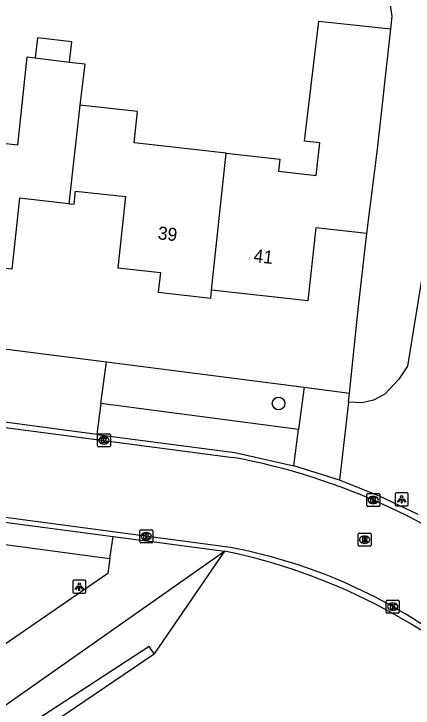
# Model space of a CAD drawing. Extents: x 162157 to 163165, y 378998 to 380775.
# Drawn here: x 162572 to 162602.7, y 380371.9 to 380425.3 of the extents above; entities that cross this region are included whole.
import ezdxf

# ---------------------------------------------------------------- set-up
doc = ezdxf.new("R2010")
doc.units = 0
for name, color, linetype in [('IMGEO_Berm_groen', 7, 'Continuous'), ('IMGEO_Boom', 7, 'Continuous'), ('IMGEO_Grasland_overig', 7, 'Continuous'), ('IMGEO_Groenvoorziening', 7, 'Continuous'), ('IMGEO_Kolk', 7, 'Continuous'), ('IMGEO_Lichtpunt', 7, 'Continuous'), ('IMGEO_Naaldbos', 7, 'Continuous'), ('IMGEO_Pand', 7, 'Continuous'), ('IMGEO_Pand_nummerreeks', 7, 'Continuous'), ('IMGEO_Rijbaan_lokaal_gesloten', 7, 'Continuous'), ('IMGEO_Rioolput', 7, 'Continuous'), ('IMGEO_Voetpad_open', 7, 'Continuous'), ('IMGEO_Waterloop', 7, 'Continuous')]:
    doc.layers.add(name, color=color, linetype=linetype)

msp = doc.modelspace()

# ---------------------------------------------------------------- linework, layer by layer
at = {"layer": 'IMGEO_Berm_groen'}
msp.add_lwpolyline([(162593.931, 380393.347), (162578.701, 380395.341)], dxfattribs=at)
at = {"layer": 'IMGEO_Boom'}
msp.add_circle((162592.38, 380395.341), 0.489, dxfattribs=at)
at = {"layer": 'IMGEO_Grasland_overig'}
msp.add_lwpolyline([(162579.121, 380398.544), (162594.356, 380396.59)], dxfattribs=at)
at = {"layer": 'IMGEO_Groenvoorziening'}
for points in [[(162602.316, 380456.226), (162603.149, 380451.149), (162602.772, 380449.193), (162602.431, 380448.304), (162601.887, 380447.642), (162601.66, 380446.93), (162601.801, 380446.131), (162602.821, 380443.822), (162602.976, 380442.629), (162602.687, 380441.016), (162602.988, 380436.915), (162604.714, 380430.684), (162605.407, 380427.194), (162605.531, 380422.292), (162604.872, 380409.745), (162603.622, 380406.286), (162602.326, 380398.21), (162601.653, 380397.207), (162600.573, 380396.065), (162599.697, 380395.608), (162598.834, 380395.404), (162597.76, 380395.446)], [(162601.019, 380424.181), (162601.125, 380425.141), (162599.269, 380437.761), (162598.286, 380437.854)], [(162597.84, 380396.144), (162598.548, 380402.803), (162599.176, 380408.437)]]:
    msp.add_lwpolyline(points, dxfattribs=at)
at = {"layer": 'IMGEO_Kolk'}
for p, q in [((162578.428, 380392.074), (162578.428, 380392.926)), ((162578.503, 380393), (162579.355, 380393)), ((162579.429, 380392.926), (162579.429, 380392.074)), ((162578.916, 380392.78), (162578.941, 380392.78)), ((162579.355, 380392), (162578.503, 380392)), ((162578.939, 380392.22), (162578.914, 380392.22)), ((162599.174, 380387.483), (162599.174, 380388.335)), ((162599.249, 380388.409), (162600.101, 380388.409)), ((162599.662, 380388.189), (162599.687, 380388.189)), ((162600.175, 380388.335), (162600.175, 380387.483)), ((162599.685, 380387.629), (162599.66, 380387.629)), ((162600.101, 380387.409), (162599.249, 380387.409)), ((162581.69, 380384.697), (162581.69, 380385.549)), ((162581.765, 380385.623), (162582.617, 380385.623)), ((162582.691, 380385.549), (162582.691, 380384.697)), ((162582.178, 380385.403), (162582.203, 380385.403)), ((162582.617, 380384.623), (162581.765, 380384.623)), ((162582.201, 380384.843), (162582.176, 380384.843)), ((162600.677, 380379.276), (162600.677, 380380.128)), ((162600.752, 380380.202), (162601.604, 380380.202)), ((162601.678, 380380.128), (162601.678, 380379.276)), ((162601.165, 380379.982), (162601.19, 380379.982)), ((162601.604, 380379.202), (162600.752, 380379.202)), ((162601.188, 380379.422), (162601.163, 380379.422))]:
    msp.add_line(p, q, dxfattribs=at)
for points in [[(162578.428, 380392.074), (162578.428, 380392.926)], [(162578.503, 380393), (162579.355, 380393)], [(162579.429, 380392.926), (162579.429, 380392.074)], [(162578.749, 380392.7), (162578.872, 380392.7), (162578.872, 380392.549), (162579.002, 380392.7), (162579.166, 380392.7), (162579.02, 380392.549), (162579.173, 380392.3), (162579.021, 380392.3), (162578.936, 380392.464), (162578.872, 380392.397), (162578.872, 380392.3), (162578.749, 380392.3), (162578.749, 380392.7)], [(162579.355, 380392), (162578.503, 380392)], [(162599.174, 380387.483), (162599.174, 380388.335)], [(162599.249, 380388.409), (162600.101, 380388.409)], [(162599.495, 380388.109), (162599.618, 380388.109), (162599.618, 380387.958), (162599.748, 380388.109), (162599.912, 380388.109), (162599.766, 380387.958), (162599.919, 380387.709), (162599.767, 380387.709), (162599.682, 380387.873), (162599.618, 380387.806), (162599.618, 380387.709), (162599.495, 380387.709), (162599.495, 380388.109)], [(162600.175, 380388.335), (162600.175, 380387.483)], [(162600.101, 380387.409), (162599.249, 380387.409)], [(162581.69, 380384.697), (162581.69, 380385.549)], [(162581.765, 380385.623), (162582.617, 380385.623)], [(162582.691, 380385.549), (162582.691, 380384.697)], [(162582.011, 380385.323), (162582.134, 380385.323), (162582.134, 380385.172), (162582.264, 380385.323), (162582.428, 380385.323), (162582.282, 380385.172), (162582.435, 380384.923), (162582.283, 380384.923), (162582.198, 380385.087), (162582.134, 380385.02), (162582.134, 380384.923), (162582.011, 380384.923), (162582.011, 380385.323)], [(162582.617, 380384.623), (162581.765, 380384.623)], [(162600.677, 380379.276), (162600.677, 380380.128)], [(162600.752, 380380.202), (162601.604, 380380.202)], [(162601.678, 380380.128), (162601.678, 380379.276)], [(162600.998, 380379.902), (162601.121, 380379.902), (162601.121, 380379.751), (162601.251, 380379.902), (162601.415, 380379.902), (162601.269, 380379.751), (162601.422, 380379.502), (162601.27, 380379.502), (162601.185, 380379.666), (162601.121, 380379.599), (162601.121, 380379.502), (162600.998, 380379.502), (162600.998, 380379.902)], [(162601.604, 380379.202), (162600.752, 380379.202)]]:
    msp.add_lwpolyline(points, dxfattribs=at)
for centre, start, end in [((162578.505, 380392.924), 91.552, 178.448), ((162578.505, 380392.924), 91.552, 178.448), ((162579.353, 380392.924), 1.552, 88.448), ((162579.353, 380392.924), 1.552, 88.448), ((162578.505, 380392.076), 181.552, 268.448), ((162578.505, 380392.076), 181.552, 268.448), ((162579.353, 380392.076), 271.552, 358.448), ((162579.353, 380392.076), 271.552, 358.448), ((162599.251, 380388.333), 91.552, 178.448), ((162599.251, 380388.333), 91.552, 178.448), ((162600.099, 380388.333), 1.552, 88.448), ((162600.099, 380388.333), 1.552, 88.448), ((162599.251, 380387.485), 181.552, 268.448), ((162599.251, 380387.485), 181.552, 268.448), ((162600.099, 380387.485), 271.552, 358.448), ((162600.099, 380387.485), 271.552, 358.448), ((162581.767, 380385.547), 91.552, 178.448), ((162581.767, 380385.547), 91.552, 178.448), ((162582.615, 380385.547), 1.552, 88.448), ((162582.615, 380385.547), 1.552, 88.448), ((162581.767, 380384.699), 181.552, 268.448), ((162581.767, 380384.699), 181.552, 268.448), ((162582.615, 380384.699), 271.552, 358.448), ((162582.615, 380384.699), 271.552, 358.448), ((162600.754, 380380.126), 91.552, 178.448), ((162600.754, 380380.126), 91.552, 178.448), ((162601.602, 380380.126), 1.552, 88.448), ((162601.602, 380380.126), 1.552, 88.448), ((162600.754, 380379.278), 181.552, 268.448), ((162600.754, 380379.278), 181.552, 268.448), ((162601.602, 380379.278), 271.552, 358.448), ((162601.602, 380379.278), 271.552, 358.448)]:
    msp.add_arc(centre, 0.0765, start, end, dxfattribs=at)
for centre, major_axis, ratio, start_param, end_param in [((162578.915, 380392.5), (-0.387, 0.002), 0.722429, 4.712389, 7.853982), ((162578.94, 380392.5), (-0.39, 0.002), 0.717154, 1.570796, 4.712389), ((162599.661, 380387.909), (-0.387, 0.002), 0.722429, 4.712389, 7.853982), ((162599.686, 380387.909), (-0.39, 0.002), 0.717154, 1.570796, 4.712389), ((162582.177, 380385.123), (-0.387, 0.002), 0.722429, 4.712389, 7.853982), ((162582.202, 380385.123), (-0.39, 0.002), 0.717154, 1.570796, 4.712389), ((162601.164, 380379.702), (-0.387, 0.002), 0.722429, 4.712389, 7.853982), ((162601.189, 380379.702), (-0.39, 0.002), 0.717154, 1.570796, 4.712389)]:
    msp.add_ellipse(centre, major_axis=major_axis, ratio=ratio, start_param=start_param, end_param=end_param, dxfattribs=at)
at = {"layer": 'IMGEO_Lichtpunt'}
for p, q in [((162601.365, 380388.367), (162601.365, 380387.56)), ((162601.365, 380388.367), (162601.365, 380387.56)), ((162602.267, 380388.462), (162601.459, 380388.462)), ((162602.267, 380388.462), (162601.459, 380388.462)), ((162602.361, 380387.56), (162602.361, 380388.367)), ((162602.361, 380387.56), (162602.361, 380388.367)), ((162601.459, 380387.466), (162602.267, 380387.466)), ((162601.459, 380387.466), (162602.267, 380387.466)), ((162577.437, 380381.741), (162576.629, 380381.741)), ((162577.437, 380381.741), (162576.629, 380381.741)), ((162576.535, 380381.646), (162576.535, 380380.839)), ((162576.535, 380381.646), (162576.535, 380380.839)), ((162577.531, 380380.839), (162577.531, 380381.646)), ((162577.531, 380380.839), (162577.531, 380381.646)), ((162576.629, 380380.745), (162577.437, 380380.745)), ((162576.629, 380380.745), (162577.437, 380380.745))]:
    msp.add_line(p, q, dxfattribs=at)
for points in [[(162601.739, 380388.031), (162601.778, 380388.003), (162601.59, 380387.741), (162601.552, 380387.768), (162601.739, 380388.031)], [(162601.841, 380387.983), (162601.888, 380387.983), (162601.888, 380387.661), (162601.841, 380387.661), (162601.841, 380387.983)], [(162601.951, 380388.003), (162601.989, 380388.03), (162602.176, 380387.768), (162602.137, 380387.74), (162601.951, 380388.003)], [(162576.909, 380381.31), (162576.948, 380381.282), (162576.76, 380381.02), (162576.722, 380381.047), (162576.909, 380381.31)], [(162577.011, 380381.262), (162577.058, 380381.262), (162577.058, 380380.94), (162577.011, 380380.94), (162577.011, 380381.262)], [(162577.121, 380381.282), (162577.159, 380381.309), (162577.346, 380381.047), (162577.307, 380381.019), (162577.121, 380381.282)]]:
    msp.add_lwpolyline(points, dxfattribs=at)
for centre in [(162601.864, 380388.165), (162577.034, 380381.444)]:
    msp.add_circle(centre, 0.0994, dxfattribs=at)
for centre, start, end in [((162601.459, 380388.367), 90, 180), ((162601.459, 380388.367), 90, 180), ((162602.267, 380388.367), 0, 90), ((162602.267, 380388.367), 0, 90), ((162601.459, 380387.56), 180, 270), ((162601.459, 380387.56), 180, 270), ((162602.267, 380387.56), 270, 0), ((162602.267, 380387.56), 270, 360), ((162576.629, 380381.646), 90, 180), ((162576.629, 380381.646), 90, 180), ((162577.437, 380381.646), 0, 90), ((162577.437, 380381.646), 0, 90), ((162576.629, 380380.839), 180, 270), ((162576.629, 380380.839), 180, 270), ((162577.437, 380380.839), 270, 0), ((162577.437, 380380.839), 270, 360)]:
    msp.add_arc(centre, 0.0946, start, end, dxfattribs=at)
at = {"layer": 'IMGEO_Naaldbos'}
msp.add_lwpolyline([(162588.216, 380383.966), (162582.8, 380376.077)], dxfattribs=at)
at = {"layer": 'IMGEO_Pand'}
for points in [[(162588.352, 380414.617), (162592.475, 380414.158), (162592.372, 380413.232), (162595.29, 380412.908), (162595.568, 380415.405), (162594.377, 380415.538), (162595.473, 380424.77), (162601.019, 380424.181)], [(162599.176, 380408.437), (162599.997, 380414.912), (162601.019, 380424.181)], [(162576.277, 380421.634), (162576.464, 380423.19), (162573.822, 380423.507), (162573.635, 380421.951)], [(162565.287, 380417.035), (162569.664, 380416.548), (162569.556, 380415.575), (162572.306, 380415.269), (162572.559, 380417.632), (162573.028, 380422.024), (162573.635, 380421.951)], [(162573.635, 380421.951), (162576.277, 380421.634)], [(162576.277, 380421.634), (162577.451, 380421.493), (162577.069, 380418.312)], [(162577.069, 380418.312), (162576.226, 380410.721)], [(162588.352, 380414.617), (162581.256, 380415.406), (162581.524, 380417.816), (162577.069, 380418.312)], [(162587.218, 380404.064), (162588.352, 380414.617)], [(162576.226, 380410.721), (162576.628, 380410.676), (162576.742, 380411.701), (162580.602, 380411.271), (162579.994, 380405.797), (162583.281, 380405.431), (162583.112, 380403.911), (162587.153, 380403.462), (162587.218, 380404.064)], [(162576.226, 380410.721), (162572.44, 380411.142), (162571.834, 380405.691), (162564.238, 380406.536), (162564.328, 380407.439)], [(162599.176, 380408.437), (162595.256, 380408.873), (162594.629, 380403.239), (162587.218, 380404.064)]]:
    msp.add_lwpolyline(points, dxfattribs=at)
at = {"layer": 'IMGEO_Rijbaan_lokaal_gesloten'}
for points in [[(162522.113, 380400.03), (162541.537, 380397.415), (162588.854, 380391.194)], [(162578.389, 380392.965), (162570.507, 380393.999)], [(162588.674, 380384.26), (162544.152, 380390.187), (162521.145, 380393.198)], [(162578.389, 380392.965), (162589.003, 380391.571), (162593.564, 380390.548)], [(162521.087, 380392.822), (162544.102, 380389.81), (162579.648, 380385.1)], [(162597.075, 380389.437), (162593.564, 380390.548)], [(162603.133, 380386.785), (162600.149, 380388.214), (162597.075, 380389.437)], [(162579.396, 380383.398), (162579.648, 380385.1)], [(162579.648, 380385.1), (162581.598, 380384.842), (162582.796, 380384.684), (162588.216, 380383.966)], [(162514.906, 380333.495), (162527.032, 380341.73), (162550.741, 380358.23), (162569.893, 380371.126), (162588.216, 380383.966)], [(162579.396, 380383.398), (162579.241, 380382.243), (162548.918, 380361.419), (162516.797, 380339.803), (162514.474, 380338.224)]]:
    msp.add_lwpolyline(points, dxfattribs=at)
for centre, radius, start, end in [((162579.816, 380341.992), 50.025, 50.7388, 79.5917), ((162579.125, 380339.41), 45.474, 47.4837, 78.4686), ((162581.125, 380344.105), 40.858, 55.1636, 79.3532)]:
    msp.add_arc(centre, radius, start, end, dxfattribs=at)
at = {"layer": 'IMGEO_Rioolput'}
for p, q in [((162598.506, 380384.428), (162598.506, 380385.28)), ((162598.581, 380385.354), (162599.433, 380385.354)), ((162598.994, 380385.134), (162599.019, 380385.134)), ((162599.507, 380385.28), (162599.507, 380384.428)), ((162599.017, 380384.574), (162598.992, 380384.574)), ((162599.433, 380384.354), (162598.581, 380384.354))]:
    msp.add_line(p, q, dxfattribs=at)
for points in [[(162598.506, 380384.428), (162598.506, 380385.28)], [(162598.581, 380385.354), (162599.433, 380385.354)], [(162599.095, 380385.052), (162598.843, 380385.054), (162598.843, 380384.654)], [(162599.021, 380384.973), (162598.967, 380384.973), (162598.967, 380384.892)], [(162599.507, 380385.28), (162599.507, 380384.428)], [(162598.843, 380384.654), (162598.967, 380384.654), (162598.967, 380384.816), (162598.978, 380384.816)], [(162598.967, 380384.892), (162599.019, 380384.892)], [(162599.025, 380384.787), (162599.096, 380384.654), (162599.236, 380384.654), (162599.171, 380384.78)], [(162599.433, 380384.354), (162598.581, 380384.354)]]:
    msp.add_lwpolyline(points, dxfattribs=at)
for centre, radius, start, end in [((162598.583, 380385.278), 0.0765, 91.552, 178.448), ((162598.583, 380385.278), 0.0765, 91.552, 178.448), ((162599.027, 380384.877), 0.0964, 77.0061, 93.1865), ((162599.041, 380384.934), 0.0378, 276.6634, 79.6772), ((162599.094, 380384.942), 0.109, 350.3612, 89.416), ((162599.092, 380384.942), 0.112, 277.5842, 350.9817), ((162599.431, 380385.278), 0.0765, 1.552, 88.448), ((162599.431, 380385.278), 0.0765, 1.552, 88.448), ((162598.583, 380384.43), 0.0765, 181.552, 268.448), ((162598.583, 380384.43), 0.0765, 181.552, 268.448), ((162598.977, 380384.763), 0.0533, 26.0293, 88.6989), ((162599.003, 380385.081), 0.19, 274.7715, 282.9687), ((162599.076, 380384.727), 0.108, 29.5134, 73.7905), ((162599.431, 380384.43), 0.0765, 271.552, 358.448), ((162599.431, 380384.43), 0.0765, 271.552, 358.448)]:
    msp.add_arc(centre, radius, start, end, dxfattribs=at)
for centre, major_axis, ratio, start_param, end_param in [((162598.993, 380384.854), (-0.387, 0.002), 0.722429, 4.712389, 7.853982), ((162599.018, 380384.854), (-0.39, 0.002), 0.717154, 1.570796, 4.712389)]:
    msp.add_ellipse(centre, major_axis=major_axis, ratio=ratio, start_param=start_param, end_param=end_param, dxfattribs=at)
at = {"layer": 'IMGEO_Voetpad_open'}
for points in [[(162571.235, 380399.555), (162579.121, 380398.544)], [(162578.701, 380395.341), (162579.121, 380398.544)], [(162594.356, 380396.59), (162593.931, 380393.347)], [(162594.356, 380396.59), (162597.84, 380396.144)], [(162597.76, 380395.446), (162597.84, 380396.144)], [(162578.701, 380395.341), (162578.389, 380392.965)], [(162597.76, 380395.446), (162597.075, 380389.437)], [(162500.64, 380393.934), (162579.396, 380383.398)], [(162593.564, 380390.548), (162593.931, 380393.347)]]:
    msp.add_lwpolyline(points, dxfattribs=at)
at = {"layer": 'IMGEO_Waterloop'}
for points in [[(162582.8, 380376.077), (162582.423, 380376.619), (162569.479, 380368.209), (162532.467, 380343.441), (162515.462, 380331.725)], [(162515.929, 380330.238), (162542.599, 380348.845), (162582.8, 380376.077)]]:
    msp.add_lwpolyline(points, dxfattribs=at)

# ---------------------------------------------------------------- texts
at = {"layer": 'IMGEO_Pand_nummerreeks'}
for s, rotation, p in [('39', 353.6516, (162583.043, 380407.993)), ('41', 353.6465, (162590.422, 380406.244))]:
    msp.add_text(s, height=1, rotation=rotation, dxfattribs=at).set_placement(p)

doc.saveas('drawing.dxf')
